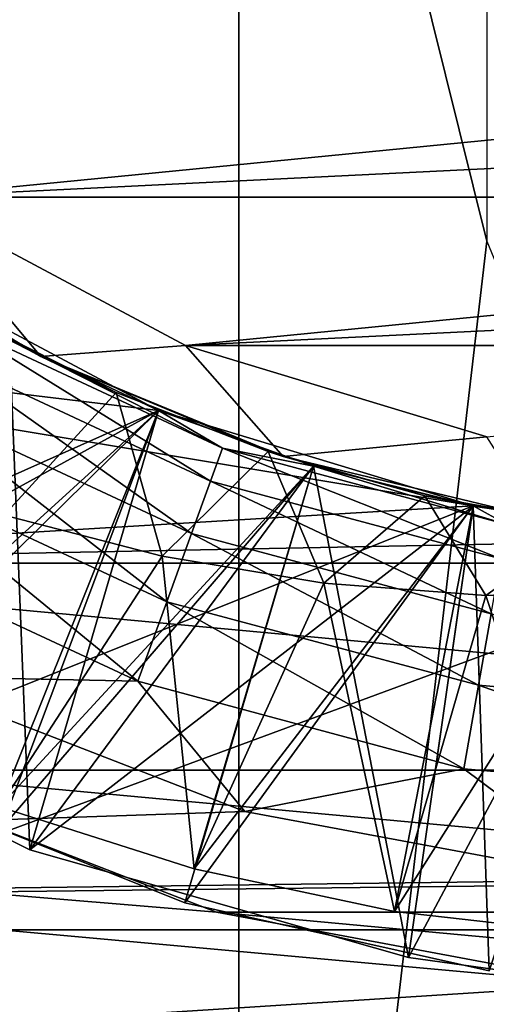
# Model space of a CAD drawing. Header units: inches. Extents: x -9.1 to 9.1, y 0 to 18.8.
# Tile 308 of 565: x -8.6598 to -8.639, y 18.1305 to 18.1744. Entities that reach past the tile are written whole.
import ezdxf

# ---------------------------------------------------------------- set-up
doc = ezdxf.new("R2010")
doc.units = ezdxf.units.IN
doc.header["$LTSCALE"] = 65.185185
doc.header["$MEASUREMENT"] = 0
for name, color, linetype in [('217', 7, 'CONTINUOUS'), ('219', 7, 'CONTINUOUS'), ('507', 7, 'CONTINUOUS'), ('508', 7, 'CONTINUOUS'), ('511', 7, 'CONTINUOUS'), ('514', 7, 'CONTINUOUS'), ('515', 7, 'CONTINUOUS'), ('517', 7, 'CONTINUOUS'), ('518', 7, 'CONTINUOUS'), ('522', 7, 'CONTINUOUS'), ('523', 7, 'CONTINUOUS'), ('526', 7, 'CONTINUOUS'), ('528', 7, 'CONTINUOUS'), ('530', 7, 'CONTINUOUS'), ('531', 7, 'CONTINUOUS'), ('532', 7, 'CONTINUOUS'), ('533', 7, 'CONTINUOUS'), ('535', 7, 'CONTINUOUS'), ('548', 7, 'CONTINUOUS'), ('69', 7, 'CONTINUOUS'), ('781', 7, 'CONTINUOUS'), ('821', 7, 'CONTINUOUS'), ('824', 7, 'CONTINUOUS'), ('908', 7, 'CONTINUOUS'), ('909', 7, 'CONTINUOUS'), ('910', 7, 'CONTINUOUS'), ('911', 7, 'CONTINUOUS'), ('912', 7, 'CONTINUOUS'), ('913', 7, 'CONTINUOUS'), ('914', 7, 'CONTINUOUS'), ('915', 7, 'CONTINUOUS'), ('916', 7, 'CONTINUOUS')]:
    doc.layers.add(name, color=color, linetype=linetype)

msp = doc.modelspace()

# ---------------------------------------------------------------- linework, layer by layer
at = {"layer": '217', "color": 252, "linetype": 'Continuous', "true_color": 0x969696}
for points in [[(-8.850243, 18.117532, 6.407), (-8.863893, 18.152312, 6.407), (-8.633765, 18.131405, 6.407), (-8.850243, 18.117532, 6.407)], [(-8.633765, 18.131405, 6.407), (-8.863893, 18.152312, 6.407), (-8.650998, 18.134627, 6.407), (-8.633765, 18.131405, 6.407)], [(-8.650998, 18.134627, 6.407), (-8.863893, 18.152312, 6.407), (-8.667345, 18.14096, 6.407), (-8.650998, 18.134627, 6.407)], [(-8.399757, 18.117532, 6.407), (-8.850243, 18.117532, 6.407), (-8.633765, 18.131405, 6.407), (-8.399757, 18.117532, 6.407)]]:
    msp.add_3dface(points, dxfattribs=at)
at = {"layer": '219', "color": 252, "linetype": 'Continuous', "true_color": 0x969696}
for points in [[(-8.650998, 18.134627, 6.407), (-8.667345, 18.14096, 6.407), (-8.650998, 18.134627, 6.532), (-8.650998, 18.134627, 6.407)], [(-8.650998, 18.134627, 6.532), (-8.667345, 18.14096, 6.407), (-8.667345, 18.140959, 6.532), (-8.650998, 18.134627, 6.532)], [(-8.633765, 18.131405, 6.407), (-8.650998, 18.134627, 6.407), (-8.633766, 18.131405, 6.532), (-8.633765, 18.131405, 6.407)], [(-8.633766, 18.131405, 6.532), (-8.650998, 18.134627, 6.407), (-8.650998, 18.134627, 6.532), (-8.633766, 18.131405, 6.532)]]:
    msp.add_3dface(points, dxfattribs=at)
at = {"layer": '507', "color": 252, "linetype": 'Continuous', "true_color": 0x969696}
for points in [[(-8.658831, 18.159397, 7.06586), (-8.668809, 18.165492, 7.06586), (-8.661947, 18.161074, 7.062522), (-8.658831, 18.159397, 7.06586)], [(-8.655471, 18.157795, 7.063025), (-8.658831, 18.159397, 7.06586), (-8.661947, 18.161074, 7.062522), (-8.655471, 18.157795, 7.063025)], [(-8.648026, 18.154935, 7.06586), (-8.658831, 18.159397, 7.06586), (-8.648707, 18.155159, 7.063526), (-8.648026, 18.154935, 7.06586)], [(-8.648707, 18.155159, 7.063526), (-8.658831, 18.159397, 7.06586), (-8.655471, 18.157795, 7.063025), (-8.648707, 18.155159, 7.063526)], [(-8.641721, 18.153193, 7.064018), (-8.648026, 18.154935, 7.06586), (-8.648707, 18.155159, 7.063526), (-8.641721, 18.153193, 7.064018)], [(-8.636656, 18.152212, 7.06586), (-8.648026, 18.154935, 7.06586), (-8.641721, 18.153193, 7.064018), (-8.636656, 18.152212, 7.06586)], [(-8.634578, 18.151914, 7.064494), (-8.636656, 18.152212, 7.06586), (-8.641721, 18.153193, 7.064018), (-8.634578, 18.151914, 7.064494)]]:
    msp.add_3dface(points, dxfattribs=at)
at = {"layer": '508', "color": 252, "linetype": 'Continuous', "true_color": 0x969696}
for points in [[(-8.675014, 18.145231, 6.984205), (-8.65932, 18.137416, 6.985165), (-8.675015, 18.145232, 6.98811), (-8.675014, 18.145231, 6.984205)], [(-8.675015, 18.145232, 6.98811), (-8.65932, 18.137416, 6.985165), (-8.659319, 18.137416, 6.989067), (-8.675015, 18.145232, 6.98811)], [(-8.65932, 18.137416, 6.985165), (-8.642455, 18.132617, 6.986096), (-8.659319, 18.137416, 6.989067), (-8.65932, 18.137416, 6.985165)], [(-8.659319, 18.137416, 6.989067), (-8.642455, 18.132617, 6.986096), (-8.642454, 18.132617, 6.990002), (-8.659319, 18.137416, 6.989067)], [(-8.642455, 18.132617, 6.986096), (-8.633761, 18.131405, 6.98654), (-8.642454, 18.132617, 6.990002), (-8.642455, 18.132617, 6.986096)], [(-8.642454, 18.132617, 6.990002), (-8.633761, 18.131405, 6.98654), (-8.633762, 18.131405, 6.990447), (-8.642454, 18.132617, 6.990002)]]:
    msp.add_3dface(points, dxfattribs=at)
at = {"layer": '511', "color": 252, "linetype": 'Continuous', "true_color": 0x969696}
for points in [[(-8.651264, 18.153841, 6.326823), (-8.662615, 18.160848, 6.330597), (-8.663395, 18.159498, 6.326823), (-8.651264, 18.153841, 6.326823)], [(-8.65073, 18.155306, 6.330597), (-8.660215, 18.160118, 6.334625), (-8.662615, 18.160848, 6.330597), (-8.65073, 18.155306, 6.330597)], [(-8.65073, 18.155306, 6.330597), (-8.662615, 18.160848, 6.330597), (-8.651264, 18.153841, 6.326823), (-8.65073, 18.155306, 6.330597)], [(-8.653587, 18.156984, 6.334625), (-8.660215, 18.160118, 6.334625), (-8.65073, 18.155306, 6.330597), (-8.653587, 18.156984, 6.334625)], [(-8.652113, 18.151508, 6.323582), (-8.663395, 18.159498, 6.326823), (-8.664637, 18.157347, 6.323582), (-8.652113, 18.151508, 6.323582)], [(-8.651264, 18.153841, 6.326823), (-8.663395, 18.159498, 6.326823), (-8.652113, 18.151508, 6.323582), (-8.651264, 18.153841, 6.326823)], [(-8.653221, 18.148465, 6.321095), (-8.664637, 18.157347, 6.323582), (-8.666256, 18.154543, 6.321095), (-8.653221, 18.148465, 6.321095)], [(-8.652113, 18.151508, 6.323582), (-8.664637, 18.157347, 6.323582), (-8.653221, 18.148465, 6.321095), (-8.652113, 18.151508, 6.323582)], [(-8.646685, 18.154514, 6.334625), (-8.653587, 18.156984, 6.334625), (-8.65073, 18.155306, 6.330597), (-8.646685, 18.154514, 6.334625)], [(-8.638334, 18.150377, 6.326823), (-8.65073, 18.155306, 6.330597), (-8.651264, 18.153841, 6.326823), (-8.638334, 18.150377, 6.326823)], [(-8.638064, 18.151912, 6.330597), (-8.646685, 18.154514, 6.334625), (-8.65073, 18.155306, 6.330597), (-8.638064, 18.151912, 6.330597)], [(-8.638064, 18.151912, 6.330597), (-8.65073, 18.155306, 6.330597), (-8.638334, 18.150377, 6.326823), (-8.638064, 18.151912, 6.330597)], [(-8.668142, 18.151276, 6.319532), (-8.654511, 18.14492, 6.319532), (-8.666256, 18.154543, 6.321095), (-8.668142, 18.151276, 6.319532)], [(-8.654511, 18.14492, 6.319532), (-8.653221, 18.148465, 6.321095), (-8.666256, 18.154543, 6.321095), (-8.654511, 18.14492, 6.319532)], [(-8.639574, 18.152733, 6.334625), (-8.646685, 18.154514, 6.334625), (-8.638064, 18.151912, 6.330597), (-8.639574, 18.152733, 6.334625)], [(-8.638766, 18.147931, 6.323582), (-8.651264, 18.153841, 6.326823), (-8.652113, 18.151508, 6.323582), (-8.638766, 18.147931, 6.323582)], [(-8.638334, 18.150377, 6.326823), (-8.651264, 18.153841, 6.326823), (-8.638766, 18.147931, 6.323582), (-8.638334, 18.150377, 6.326823)], [(-8.632322, 18.151657, 6.334625), (-8.639574, 18.152733, 6.334625), (-8.638064, 18.151912, 6.330597), (-8.632322, 18.151657, 6.334625)], [(-8.668142, 18.151276, 6.319532), (-8.665286, 18.145154, 6.319), (-8.654511, 18.14492, 6.319532), (-8.668142, 18.151276, 6.319532)], [(-8.639328, 18.144742, 6.321095), (-8.652113, 18.151508, 6.323582), (-8.653221, 18.148465, 6.321095), (-8.639328, 18.144742, 6.321095)], [(-8.638766, 18.147931, 6.323582), (-8.652113, 18.151508, 6.323582), (-8.639328, 18.144742, 6.321095), (-8.638766, 18.147931, 6.323582)], [(-8.654511, 18.14492, 6.319532), (-8.639983, 18.141027, 6.319532), (-8.653221, 18.148465, 6.321095), (-8.654511, 18.14492, 6.319532)], [(-8.639983, 18.141027, 6.319532), (-8.639328, 18.144742, 6.321095), (-8.653221, 18.148465, 6.321095), (-8.639983, 18.141027, 6.319532)], [(-8.625, 18.143489, 6.321095), (-8.638766, 18.147931, 6.323582), (-8.639328, 18.144742, 6.321095), (-8.625, 18.143489, 6.321095)], [(-8.665286, 18.145154, 6.319), (-8.649735, 18.139125, 6.319), (-8.654511, 18.14492, 6.319532), (-8.665286, 18.145154, 6.319)], [(-8.654511, 18.14492, 6.319532), (-8.649735, 18.139125, 6.319), (-8.639983, 18.141027, 6.319532), (-8.654511, 18.14492, 6.319532)], [(-8.639983, 18.141027, 6.319532), (-8.625, 18.139717, 6.319532), (-8.639328, 18.144742, 6.321095), (-8.639983, 18.141027, 6.319532)], [(-8.625, 18.139717, 6.319532), (-8.625, 18.143489, 6.321095), (-8.639328, 18.144742, 6.321095), (-8.625, 18.139717, 6.319532)], [(-8.649735, 18.139125, 6.319), (-8.633339, 18.136058, 6.319), (-8.639983, 18.141027, 6.319532), (-8.649735, 18.139125, 6.319)], [(-8.639983, 18.141027, 6.319532), (-8.633339, 18.136058, 6.319), (-8.625, 18.139717, 6.319532), (-8.639983, 18.141027, 6.319532)]]:
    msp.add_3dface(points, dxfattribs=at)
at = {"layer": '514', "color": 252, "linetype": 'Continuous', "true_color": 0x969696}
for points in [[(-8.675014, 18.145231, 6.921705), (-8.65932, 18.137416, 6.922665), (-8.675015, 18.145232, 6.92561), (-8.675014, 18.145231, 6.921705)], [(-8.675015, 18.145232, 6.92561), (-8.65932, 18.137416, 6.922665), (-8.659319, 18.137416, 6.926567), (-8.675015, 18.145232, 6.92561)], [(-8.65932, 18.137416, 6.922665), (-8.642455, 18.132617, 6.923596), (-8.659319, 18.137416, 6.926567), (-8.65932, 18.137416, 6.922665)], [(-8.659319, 18.137416, 6.926567), (-8.642455, 18.132617, 6.923596), (-8.642454, 18.132617, 6.927502), (-8.659319, 18.137416, 6.926567)], [(-8.642455, 18.132617, 6.923596), (-8.633761, 18.131405, 6.92404), (-8.642454, 18.132617, 6.927502), (-8.642455, 18.132617, 6.923596)], [(-8.642454, 18.132617, 6.927502), (-8.633761, 18.131405, 6.92404), (-8.633762, 18.131405, 6.927947), (-8.642454, 18.132617, 6.927502)]]:
    msp.add_3dface(points, dxfattribs=at)
at = {"layer": '515', "color": 252, "linetype": 'Continuous', "true_color": 0x969696}
for points in [[(-8.668809, 18.165492, 7.06586), (-8.658831, 18.159397, 7.06586), (-8.664759, 18.166498, 7.069), (-8.668809, 18.165492, 7.06586)], [(-8.664759, 18.166498, 7.069), (-8.658831, 18.159397, 7.06586), (-8.652387, 18.159885, 7.069), (-8.664759, 18.166498, 7.069)], [(-8.658831, 18.159397, 7.06586), (-8.648026, 18.154935, 7.06586), (-8.652387, 18.159885, 7.069), (-8.658831, 18.159397, 7.06586)], [(-8.652387, 18.159885, 7.069), (-8.648026, 18.154935, 7.06586), (-8.638961, 18.155813, 7.069), (-8.652387, 18.159885, 7.069)], [(-8.648026, 18.154935, 7.06586), (-8.636656, 18.152212, 7.06586), (-8.638961, 18.155813, 7.069), (-8.648026, 18.154935, 7.06586)]]:
    msp.add_3dface(points, dxfattribs=at)
at = {"layer": '517', "color": 252, "linetype": 'Continuous', "true_color": 0x969696}
for points in [[(-8.653588, 18.156984, 6.819), (-8.668436, 18.142358, 6.832686), (-8.660215, 18.160118, 6.819), (-8.653588, 18.156984, 6.819)], [(-8.660604, 18.138329, 6.83295), (-8.668436, 18.142358, 6.832686), (-8.653588, 18.156984, 6.819), (-8.660604, 18.138329, 6.83295)], [(-8.646685, 18.154514, 6.819), (-8.660604, 18.138329, 6.83295), (-8.653588, 18.156984, 6.819), (-8.646685, 18.154514, 6.819)], [(-8.652417, 18.135042, 6.833212), (-8.660604, 18.138329, 6.83295), (-8.646685, 18.154514, 6.819), (-8.652417, 18.135042, 6.833212)], [(-8.639573, 18.152733, 6.819), (-8.652417, 18.135042, 6.833212), (-8.646685, 18.154514, 6.819), (-8.639573, 18.152733, 6.819)], [(-8.638857, 18.132016, 6.833212), (-8.652417, 18.135042, 6.833212), (-8.639573, 18.152733, 6.819), (-8.638857, 18.132016, 6.833212)], [(-8.632322, 18.151657, 6.819), (-8.638857, 18.132016, 6.833212), (-8.639573, 18.152733, 6.819), (-8.632322, 18.151657, 6.819)]]:
    msp.add_3dface(points, dxfattribs=at)
at = {"layer": '518', "color": 252, "linetype": 'Continuous', "true_color": 0x969696}
for points in [[(-8.675014, 18.145231, 6.859205), (-8.65932, 18.137416, 6.860165), (-8.675015, 18.145232, 6.86311), (-8.675014, 18.145231, 6.859205)], [(-8.675015, 18.145232, 6.86311), (-8.65932, 18.137416, 6.860165), (-8.659319, 18.137416, 6.864067), (-8.675015, 18.145232, 6.86311)], [(-8.65932, 18.137416, 6.860165), (-8.642455, 18.132617, 6.861096), (-8.659319, 18.137416, 6.864067), (-8.65932, 18.137416, 6.860165)], [(-8.659319, 18.137416, 6.864067), (-8.642455, 18.132617, 6.861096), (-8.642454, 18.132617, 6.865002), (-8.659319, 18.137416, 6.864067)], [(-8.642455, 18.132617, 6.861096), (-8.633761, 18.131405, 6.86154), (-8.642454, 18.132617, 6.865002), (-8.642455, 18.132617, 6.861096)], [(-8.642454, 18.132617, 6.865002), (-8.633761, 18.131405, 6.86154), (-8.633762, 18.131405, 6.865447), (-8.642454, 18.132617, 6.865002)]]:
    msp.add_3dface(points, dxfattribs=at)
at = {"layer": '522', "color": 252, "linetype": 'Continuous', "true_color": 0x969696}
for points in [[(-8.675014, 18.145231, 7.015455), (-8.65932, 18.137416, 7.016415), (-8.675015, 18.145232, 7.01936), (-8.675014, 18.145231, 7.015455)], [(-8.675015, 18.145232, 7.01936), (-8.65932, 18.137416, 7.016415), (-8.659319, 18.137416, 7.020317), (-8.675015, 18.145232, 7.01936)], [(-8.65932, 18.137416, 7.016415), (-8.642455, 18.132617, 7.017346), (-8.659319, 18.137416, 7.020317), (-8.65932, 18.137416, 7.016415)], [(-8.659319, 18.137416, 7.020317), (-8.642455, 18.132617, 7.017346), (-8.642454, 18.132617, 7.021252), (-8.659319, 18.137416, 7.020317)], [(-8.642455, 18.132617, 7.017346), (-8.633761, 18.131405, 7.01779), (-8.642454, 18.132617, 7.021252), (-8.642455, 18.132617, 7.017346)], [(-8.642454, 18.132617, 7.021252), (-8.633761, 18.131405, 7.01779), (-8.633762, 18.131405, 7.021697), (-8.642454, 18.132617, 7.021252)]]:
    msp.add_3dface(points, dxfattribs=at)
at = {"layer": '523', "color": 252, "linetype": 'Continuous', "true_color": 0x969696}
msp.add_3dface([(-8.652417, 18.135042, 6.833212), (-8.638857, 18.132016, 6.833212), (-8.638864, 18.132017, 6.833939), (-8.652417, 18.135042, 6.833212)], dxfattribs=at)
at = {"layer": '526', "color": 252, "linetype": 'Continuous', "true_color": 0x969696}
for points in [[(-8.675014, 18.145231, 6.952955), (-8.65932, 18.137416, 6.953915), (-8.675015, 18.145232, 6.95686), (-8.675014, 18.145231, 6.952955)], [(-8.675015, 18.145232, 6.95686), (-8.65932, 18.137416, 6.953915), (-8.659319, 18.137416, 6.957817), (-8.675015, 18.145232, 6.95686)], [(-8.65932, 18.137416, 6.953915), (-8.642455, 18.132617, 6.954846), (-8.659319, 18.137416, 6.957817), (-8.65932, 18.137416, 6.953915)], [(-8.659319, 18.137416, 6.957817), (-8.642455, 18.132617, 6.954846), (-8.642454, 18.132617, 6.958752), (-8.659319, 18.137416, 6.957817)], [(-8.642455, 18.132617, 6.954846), (-8.633761, 18.131405, 6.95529), (-8.642454, 18.132617, 6.958752), (-8.642455, 18.132617, 6.954846)], [(-8.642454, 18.132617, 6.958752), (-8.633761, 18.131405, 6.95529), (-8.633762, 18.131405, 6.959197), (-8.642454, 18.132617, 6.958752)]]:
    msp.add_3dface(points, dxfattribs=at)
at = {"layer": '528', "color": 252, "linetype": 'Continuous', "true_color": 0x969696}
for points in [[(-8.655471, 18.157795, 7.063025), (-8.661947, 18.161074, 7.062522), (-8.660456, 18.152331, 7.058806), (-8.655471, 18.157795, 7.063025)], [(-8.675015, 18.145232, 6.98811), (-8.659319, 18.137416, 6.989067), (-8.660218, 18.16012, 7.000159), (-8.675015, 18.145232, 6.98811)], [(-8.675015, 18.145232, 6.92561), (-8.659319, 18.137416, 6.926567), (-8.660218, 18.16012, 6.937659), (-8.675015, 18.145232, 6.92561)], [(-8.675015, 18.145232, 6.86311), (-8.659319, 18.137416, 6.864067), (-8.660218, 18.16012, 6.875159), (-8.675015, 18.145232, 6.86311)], [(-8.675015, 18.145232, 7.01936), (-8.659319, 18.137416, 7.020317), (-8.660218, 18.16012, 7.031409), (-8.675015, 18.145232, 7.01936)], [(-8.675015, 18.145232, 6.95686), (-8.659319, 18.137416, 6.957817), (-8.660218, 18.16012, 6.968909), (-8.675015, 18.145232, 6.95686)], [(-8.659319, 18.137416, 6.895317), (-8.660218, 18.16012, 6.906409), (-8.675015, 18.145232, 6.89436), (-8.659319, 18.137416, 6.895317)], [(-8.660218, 18.16012, 6.843909), (-8.668436, 18.142358, 6.832686), (-8.65359, 18.156985, 6.844417), (-8.660218, 18.16012, 6.843909)], [(-8.660218, 18.16012, 7.000159), (-8.659319, 18.137416, 6.989067), (-8.65359, 18.156985, 7.000667), (-8.660218, 18.16012, 7.000159)], [(-8.660218, 18.16012, 6.937659), (-8.659319, 18.137416, 6.926567), (-8.65359, 18.156985, 6.938167), (-8.660218, 18.16012, 6.937659)], [(-8.660218, 18.16012, 6.875159), (-8.659319, 18.137416, 6.864067), (-8.65359, 18.156985, 6.875667), (-8.660218, 18.16012, 6.875159)], [(-8.660218, 18.16012, 7.031409), (-8.659319, 18.137416, 7.020317), (-8.65359, 18.156985, 7.031917), (-8.660218, 18.16012, 7.031409)], [(-8.660218, 18.16012, 6.968909), (-8.659319, 18.137416, 6.957817), (-8.65359, 18.156985, 6.969417), (-8.660218, 18.16012, 6.968909)], [(-8.65359, 18.156985, 6.906917), (-8.660218, 18.16012, 6.906409), (-8.659319, 18.137416, 6.895317), (-8.65359, 18.156985, 6.906917)], [(-8.65342, 18.150496, 7.059887), (-8.655471, 18.157795, 7.063025), (-8.660456, 18.152331, 7.058806), (-8.65342, 18.150496, 7.059887)], [(-8.648707, 18.155159, 7.063526), (-8.655471, 18.157795, 7.063025), (-8.65342, 18.150496, 7.059887), (-8.648707, 18.155159, 7.063526)], [(-8.668436, 18.142358, 6.832686), (-8.660604, 18.138329, 6.83295), (-8.65359, 18.156985, 6.844417), (-8.668436, 18.142358, 6.832686)], [(-8.65359, 18.156985, 6.844417), (-8.660604, 18.138329, 6.83295), (-8.646686, 18.154514, 6.844921), (-8.65359, 18.156985, 6.844417)], [(-8.65359, 18.156985, 7.000667), (-8.659319, 18.137416, 6.989067), (-8.646686, 18.154514, 7.001171), (-8.65359, 18.156985, 7.000667)], [(-8.65359, 18.156985, 6.938167), (-8.659319, 18.137416, 6.926567), (-8.646686, 18.154514, 6.938671), (-8.65359, 18.156985, 6.938167)], [(-8.65359, 18.156985, 6.875667), (-8.659319, 18.137416, 6.864067), (-8.646686, 18.154514, 6.876171), (-8.65359, 18.156985, 6.875667)], [(-8.65359, 18.156985, 7.031917), (-8.659319, 18.137416, 7.020317), (-8.646686, 18.154514, 7.032421), (-8.65359, 18.156985, 7.031917)], [(-8.65359, 18.156985, 6.969417), (-8.659319, 18.137416, 6.957817), (-8.646686, 18.154514, 6.969921), (-8.65359, 18.156985, 6.969417)], [(-8.646686, 18.154514, 6.907421), (-8.65359, 18.156985, 6.906917), (-8.659319, 18.137416, 6.895317), (-8.646686, 18.154514, 6.907421)], [(-8.646227, 18.149297, 7.060976), (-8.648707, 18.155159, 7.063526), (-8.65342, 18.150496, 7.059887), (-8.646227, 18.149297, 7.060976)], [(-8.641721, 18.153193, 7.064018), (-8.648707, 18.155159, 7.063526), (-8.646227, 18.149297, 7.060976), (-8.641721, 18.153193, 7.064018)], [(-8.660604, 18.138329, 6.83295), (-8.652417, 18.135042, 6.833212), (-8.646686, 18.154514, 6.844921), (-8.660604, 18.138329, 6.83295)], [(-8.659319, 18.137416, 6.989067), (-8.642454, 18.132617, 6.990002), (-8.646686, 18.154514, 7.001171), (-8.659319, 18.137416, 6.989067)], [(-8.659319, 18.137416, 6.926567), (-8.642454, 18.132617, 6.927502), (-8.646686, 18.154514, 6.938671), (-8.659319, 18.137416, 6.926567)], [(-8.659319, 18.137416, 6.864067), (-8.642454, 18.132617, 6.865002), (-8.646686, 18.154514, 6.876171), (-8.659319, 18.137416, 6.864067)], [(-8.659319, 18.137416, 7.020317), (-8.642454, 18.132617, 7.021252), (-8.646686, 18.154514, 7.032421), (-8.659319, 18.137416, 7.020317)], [(-8.659319, 18.137416, 6.957817), (-8.642454, 18.132617, 6.958752), (-8.646686, 18.154514, 6.969921), (-8.659319, 18.137416, 6.957817)], [(-8.642454, 18.132617, 6.896252), (-8.646686, 18.154514, 6.907421), (-8.659319, 18.137416, 6.895317), (-8.642454, 18.132617, 6.896252)], [(-8.646686, 18.154514, 6.844921), (-8.652417, 18.135042, 6.833212), (-8.639573, 18.152733, 6.845414), (-8.646686, 18.154514, 6.844921)], [(-8.646686, 18.154514, 7.001171), (-8.642454, 18.132617, 6.990002), (-8.639573, 18.152733, 7.001664), (-8.646686, 18.154514, 7.001171)], [(-8.646686, 18.154514, 6.938671), (-8.642454, 18.132617, 6.927502), (-8.639573, 18.152733, 6.939164), (-8.646686, 18.154514, 6.938671)], [(-8.646686, 18.154514, 6.876171), (-8.642454, 18.132617, 6.865002), (-8.639573, 18.152733, 6.876664), (-8.646686, 18.154514, 6.876171)], [(-8.646686, 18.154514, 7.032421), (-8.642454, 18.132617, 7.021252), (-8.639573, 18.152733, 7.032914), (-8.646686, 18.154514, 7.032421)], [(-8.646686, 18.154514, 6.969921), (-8.642454, 18.132617, 6.958752), (-8.639573, 18.152733, 6.970414), (-8.646686, 18.154514, 6.969921)], [(-8.639573, 18.152733, 6.907914), (-8.646686, 18.154514, 6.907421), (-8.642454, 18.132617, 6.896252), (-8.639573, 18.152733, 6.907914)], [(-8.63901, 18.148742, 7.062045), (-8.641721, 18.153193, 7.064018), (-8.646227, 18.149297, 7.060976), (-8.63901, 18.148742, 7.062045)], [(-8.634578, 18.151914, 7.064494), (-8.641721, 18.153193, 7.064018), (-8.63901, 18.148742, 7.062045), (-8.634578, 18.151914, 7.064494)], [(-8.652417, 18.135042, 6.833212), (-8.638864, 18.132017, 6.833939), (-8.639573, 18.152733, 6.845414), (-8.652417, 18.135042, 6.833212)], [(-8.639573, 18.152733, 7.001664), (-8.642454, 18.132617, 6.990002), (-8.632318, 18.151657, 7.002138), (-8.639573, 18.152733, 7.001664)], [(-8.639573, 18.152733, 6.939164), (-8.642454, 18.132617, 6.927502), (-8.632318, 18.151657, 6.939638), (-8.639573, 18.152733, 6.939164)], [(-8.639573, 18.152733, 6.876664), (-8.642454, 18.132617, 6.865002), (-8.632318, 18.151657, 6.877138), (-8.639573, 18.152733, 6.876664)], [(-8.639573, 18.152733, 7.032914), (-8.642454, 18.132617, 7.021252), (-8.632318, 18.151657, 7.033388), (-8.639573, 18.152733, 7.032914)], [(-8.639573, 18.152733, 6.970414), (-8.642454, 18.132617, 6.958752), (-8.632318, 18.151657, 6.970888), (-8.639573, 18.152733, 6.970414)], [(-8.632318, 18.151657, 6.908388), (-8.639573, 18.152733, 6.907914), (-8.642454, 18.132617, 6.896252), (-8.632318, 18.151657, 6.908388)], [(-8.639573, 18.152733, 6.845414), (-8.638864, 18.132017, 6.833939), (-8.632318, 18.151657, 6.845888), (-8.639573, 18.152733, 6.845414)], [(-8.631889, 18.148816, 7.063071), (-8.634578, 18.151914, 7.064494), (-8.63901, 18.148742, 7.062045), (-8.631889, 18.148816, 7.063071)], [(-8.642454, 18.132617, 6.990002), (-8.633762, 18.131405, 6.990447), (-8.632318, 18.151657, 7.002138), (-8.642454, 18.132617, 6.990002)], [(-8.642454, 18.132617, 6.927502), (-8.633762, 18.131405, 6.927947), (-8.632318, 18.151657, 6.939638), (-8.642454, 18.132617, 6.927502)], [(-8.642454, 18.132617, 6.865002), (-8.633762, 18.131405, 6.865447), (-8.632318, 18.151657, 6.877138), (-8.642454, 18.132617, 6.865002)], [(-8.642454, 18.132617, 7.021252), (-8.633762, 18.131405, 7.021697), (-8.632318, 18.151657, 7.033388), (-8.642454, 18.132617, 7.021252)], [(-8.642454, 18.132617, 6.958752), (-8.633762, 18.131405, 6.959197), (-8.632318, 18.151657, 6.970888), (-8.642454, 18.132617, 6.958752)], [(-8.633762, 18.131405, 6.896697), (-8.632318, 18.151657, 6.908388), (-8.642454, 18.132617, 6.896252), (-8.633762, 18.131405, 6.896697)]]:
    msp.add_3dface(points, dxfattribs=at)
at = {"layer": '530', "color": 252, "linetype": 'Continuous', "true_color": 0x969696}
for points in [[(-8.653587, 18.156984, 6.973327), (-8.675014, 18.145231, 6.984205), (-8.660215, 18.160119, 6.972816), (-8.653587, 18.156984, 6.973327)], [(-8.653587, 18.156984, 6.910827), (-8.675014, 18.145231, 6.921705), (-8.660215, 18.160119, 6.910316), (-8.653587, 18.156984, 6.910827)], [(-8.653587, 18.156984, 6.848327), (-8.675014, 18.145231, 6.859205), (-8.660215, 18.160119, 6.847816), (-8.653587, 18.156984, 6.848327)], [(-8.653587, 18.156984, 7.004577), (-8.675014, 18.145231, 7.015455), (-8.660215, 18.160119, 7.004066), (-8.653587, 18.156984, 7.004577)], [(-8.653587, 18.156984, 6.942077), (-8.675014, 18.145231, 6.952955), (-8.660215, 18.160119, 6.941566), (-8.653587, 18.156984, 6.942077)], [(-8.653587, 18.156984, 6.879577), (-8.675014, 18.145231, 6.890455), (-8.660215, 18.160119, 6.879066), (-8.653587, 18.156984, 6.879577)], [(-8.653587, 18.156984, 7.035827), (-8.669071, 18.142908, 7.046507), (-8.660215, 18.160119, 7.035316), (-8.653587, 18.156984, 7.035827)], [(-8.65932, 18.137416, 6.985165), (-8.675014, 18.145231, 6.984205), (-8.653587, 18.156984, 6.973327), (-8.65932, 18.137416, 6.985165)], [(-8.65932, 18.137416, 6.922665), (-8.675014, 18.145231, 6.921705), (-8.653587, 18.156984, 6.910827), (-8.65932, 18.137416, 6.922665)], [(-8.65932, 18.137416, 6.860165), (-8.675014, 18.145231, 6.859205), (-8.653587, 18.156984, 6.848327), (-8.65932, 18.137416, 6.860165)], [(-8.65932, 18.137416, 7.016415), (-8.675014, 18.145231, 7.015455), (-8.653587, 18.156984, 7.004577), (-8.65932, 18.137416, 7.016415)], [(-8.65932, 18.137416, 6.953915), (-8.675014, 18.145231, 6.952955), (-8.653587, 18.156984, 6.942077), (-8.65932, 18.137416, 6.953915)], [(-8.65932, 18.137416, 6.891415), (-8.675014, 18.145231, 6.890455), (-8.653587, 18.156984, 6.879577), (-8.65932, 18.137416, 6.891415)], [(-8.660688, 18.139324, 7.046827), (-8.669071, 18.142908, 7.046507), (-8.653587, 18.156984, 7.035827), (-8.660688, 18.139324, 7.046827)], [(-8.646684, 18.154514, 7.036329), (-8.660688, 18.139324, 7.046827), (-8.653587, 18.156984, 7.035827), (-8.646684, 18.154514, 7.036329)], [(-8.646684, 18.154514, 6.973829), (-8.65932, 18.137416, 6.985165), (-8.653587, 18.156984, 6.973327), (-8.646684, 18.154514, 6.973829)], [(-8.646684, 18.154514, 6.911329), (-8.65932, 18.137416, 6.922665), (-8.653587, 18.156984, 6.910827), (-8.646684, 18.154514, 6.911329)], [(-8.646684, 18.154514, 6.848829), (-8.65932, 18.137416, 6.860165), (-8.653587, 18.156984, 6.848327), (-8.646684, 18.154514, 6.848829)], [(-8.646684, 18.154514, 7.005079), (-8.65932, 18.137416, 7.016415), (-8.653587, 18.156984, 7.004577), (-8.646684, 18.154514, 7.005079)], [(-8.646684, 18.154514, 6.942579), (-8.65932, 18.137416, 6.953915), (-8.653587, 18.156984, 6.942077), (-8.646684, 18.154514, 6.942579)], [(-8.646684, 18.154514, 6.880079), (-8.65932, 18.137416, 6.891415), (-8.653587, 18.156984, 6.879577), (-8.646684, 18.154514, 6.880079)], [(-8.651991, 18.136564, 7.047143), (-8.660688, 18.139324, 7.046827), (-8.646684, 18.154514, 7.036329), (-8.651991, 18.136564, 7.047143)], [(-8.639571, 18.152732, 6.974321), (-8.65932, 18.137416, 6.985165), (-8.646684, 18.154514, 6.973829), (-8.639571, 18.152732, 6.974321)], [(-8.639571, 18.152732, 6.911821), (-8.65932, 18.137416, 6.922665), (-8.646684, 18.154514, 6.911329), (-8.639571, 18.152732, 6.911821)], [(-8.639571, 18.152732, 6.849321), (-8.65932, 18.137416, 6.860165), (-8.646684, 18.154514, 6.848829), (-8.639571, 18.152732, 6.849321)], [(-8.639571, 18.152732, 7.005571), (-8.65932, 18.137416, 7.016415), (-8.646684, 18.154514, 7.005079), (-8.639571, 18.152732, 7.005571)], [(-8.639571, 18.152732, 6.943071), (-8.65932, 18.137416, 6.953915), (-8.646684, 18.154514, 6.942579), (-8.639571, 18.152732, 6.943071)], [(-8.639571, 18.152732, 6.880571), (-8.65932, 18.137416, 6.891415), (-8.646684, 18.154514, 6.880079), (-8.639571, 18.152732, 6.880571)], [(-8.639571, 18.152732, 7.036821), (-8.651991, 18.136564, 7.047143), (-8.646684, 18.154514, 7.036329), (-8.639571, 18.152732, 7.036821)], [(-8.642455, 18.132617, 6.986096), (-8.65932, 18.137416, 6.985165), (-8.639571, 18.152732, 6.974321), (-8.642455, 18.132617, 6.986096)], [(-8.642455, 18.132617, 6.923596), (-8.65932, 18.137416, 6.922665), (-8.639571, 18.152732, 6.911821), (-8.642455, 18.132617, 6.923596)], [(-8.642455, 18.132617, 6.861096), (-8.65932, 18.137416, 6.860165), (-8.639571, 18.152732, 6.849321), (-8.642455, 18.132617, 6.861096)], [(-8.642455, 18.132617, 7.017346), (-8.65932, 18.137416, 7.016415), (-8.639571, 18.152732, 7.005571), (-8.642455, 18.132617, 7.017346)], [(-8.642455, 18.132617, 6.954846), (-8.65932, 18.137416, 6.953915), (-8.639571, 18.152732, 6.943071), (-8.642455, 18.132617, 6.954846)], [(-8.642455, 18.132617, 6.892346), (-8.65932, 18.137416, 6.891415), (-8.639571, 18.152732, 6.880571), (-8.642455, 18.132617, 6.892346)], [(-8.643074, 18.134661, 7.047453), (-8.651991, 18.136564, 7.047143), (-8.639571, 18.152732, 7.036821), (-8.643074, 18.134661, 7.047453)], [(-8.632318, 18.151657, 7.037294), (-8.643074, 18.134661, 7.047453), (-8.639571, 18.152732, 7.036821), (-8.632318, 18.151657, 7.037294)], [(-8.632318, 18.151657, 6.974794), (-8.642455, 18.132617, 6.986096), (-8.639571, 18.152732, 6.974321), (-8.632318, 18.151657, 6.974794)], [(-8.632318, 18.151657, 6.912294), (-8.642455, 18.132617, 6.923596), (-8.639571, 18.152732, 6.911821), (-8.632318, 18.151657, 6.912294)], [(-8.632318, 18.151657, 6.849794), (-8.642455, 18.132617, 6.861096), (-8.639571, 18.152732, 6.849321), (-8.632318, 18.151657, 6.849794)], [(-8.632318, 18.151657, 7.006044), (-8.642455, 18.132617, 7.017346), (-8.639571, 18.152732, 7.005571), (-8.632318, 18.151657, 7.006044)], [(-8.632318, 18.151657, 6.943544), (-8.642455, 18.132617, 6.954846), (-8.639571, 18.152732, 6.943071), (-8.632318, 18.151657, 6.943544)], [(-8.632318, 18.151657, 6.881044), (-8.642455, 18.132617, 6.892346), (-8.639571, 18.152732, 6.880571), (-8.632318, 18.151657, 6.881044)], [(-8.634039, 18.13363, 7.047752), (-8.643074, 18.134661, 7.047453), (-8.632318, 18.151657, 7.037294), (-8.634039, 18.13363, 7.047752)], [(-8.633761, 18.131405, 6.98654), (-8.642455, 18.132617, 6.986096), (-8.632318, 18.151657, 6.974794), (-8.633761, 18.131405, 6.98654)], [(-8.633761, 18.131405, 6.92404), (-8.642455, 18.132617, 6.923596), (-8.632318, 18.151657, 6.912294), (-8.633761, 18.131405, 6.92404)], [(-8.633761, 18.131405, 6.86154), (-8.642455, 18.132617, 6.861096), (-8.632318, 18.151657, 6.849794), (-8.633761, 18.131405, 6.86154)], [(-8.633761, 18.131405, 7.01779), (-8.642455, 18.132617, 7.017346), (-8.632318, 18.151657, 7.006044), (-8.633761, 18.131405, 7.01779)], [(-8.633761, 18.131405, 6.95529), (-8.642455, 18.132617, 6.954846), (-8.632318, 18.151657, 6.943544), (-8.633761, 18.131405, 6.95529)], [(-8.633761, 18.131405, 6.89279), (-8.642455, 18.132617, 6.892346), (-8.632318, 18.151657, 6.881044), (-8.633761, 18.131405, 6.89279)]]:
    msp.add_3dface(points, dxfattribs=at)
at = {"layer": '531', "color": 252, "linetype": 'Continuous', "true_color": 0x969696}
for points in [[(-8.659319, 18.137416, 6.895317), (-8.675015, 18.145232, 6.89436), (-8.65932, 18.137416, 6.891415), (-8.659319, 18.137416, 6.895317)], [(-8.675015, 18.145232, 6.89436), (-8.675014, 18.145231, 6.890455), (-8.65932, 18.137416, 6.891415), (-8.675015, 18.145232, 6.89436)], [(-8.659319, 18.137416, 6.895317), (-8.65932, 18.137416, 6.891415), (-8.642455, 18.132617, 6.892346), (-8.659319, 18.137416, 6.895317)], [(-8.642454, 18.132617, 6.896252), (-8.659319, 18.137416, 6.895317), (-8.642455, 18.132617, 6.892346), (-8.642454, 18.132617, 6.896252)], [(-8.642454, 18.132617, 6.896252), (-8.642455, 18.132617, 6.892346), (-8.633761, 18.131405, 6.89279), (-8.642454, 18.132617, 6.896252)], [(-8.633762, 18.131405, 6.896697), (-8.642454, 18.132617, 6.896252), (-8.633761, 18.131405, 6.89279), (-8.633762, 18.131405, 6.896697)]]:
    msp.add_3dface(points, dxfattribs=at)
at = {"layer": '532', "color": 252, "linetype": 'Continuous', "true_color": 0x969696}
for points in [[(-8.675603, 18.175398, 7.069), (-8.664759, 18.166498, 7.069), (-8.574398, 18.175398, 7.069), (-8.675603, 18.175398, 7.069)], [(-8.664759, 18.166498, 7.069), (-8.579602, 18.170681, 7.069), (-8.574398, 18.175398, 7.069), (-8.664759, 18.166498, 7.069)], [(-8.664759, 18.166498, 7.069), (-8.585242, 18.166498, 7.069), (-8.579602, 18.170681, 7.069), (-8.664759, 18.166498, 7.069)], [(-8.664759, 18.166498, 7.069), (-8.652387, 18.159885, 7.069), (-8.585242, 18.166498, 7.069), (-8.664759, 18.166498, 7.069)], [(-8.652387, 18.159885, 7.069), (-8.591265, 18.162888, 7.069), (-8.585242, 18.166498, 7.069), (-8.652387, 18.159885, 7.069)], [(-8.652387, 18.159885, 7.069), (-8.597614, 18.159885, 7.069), (-8.591265, 18.162888, 7.069), (-8.652387, 18.159885, 7.069)], [(-8.652387, 18.159885, 7.069), (-8.638961, 18.155813, 7.069), (-8.597614, 18.159885, 7.069), (-8.652387, 18.159885, 7.069)]]:
    msp.add_3dface(points, dxfattribs=at)
at = {"layer": '533', "color": 252, "linetype": 'Continuous', "true_color": 0x969696}
for points in [[(-8.65342, 18.150496, 7.059887), (-8.660456, 18.152331, 7.058806), (-8.660688, 18.139324, 7.046827), (-8.65342, 18.150496, 7.059887)], [(-8.65342, 18.150496, 7.059887), (-8.660688, 18.139324, 7.046827), (-8.651991, 18.136564, 7.047143), (-8.65342, 18.150496, 7.059887)], [(-8.646227, 18.149297, 7.060976), (-8.65342, 18.150496, 7.059887), (-8.651991, 18.136564, 7.047143), (-8.646227, 18.149297, 7.060976)], [(-8.646227, 18.149297, 7.060976), (-8.651991, 18.136564, 7.047143), (-8.643074, 18.134661, 7.047453), (-8.646227, 18.149297, 7.060976)], [(-8.63901, 18.148742, 7.062045), (-8.646227, 18.149297, 7.060976), (-8.643074, 18.134661, 7.047453), (-8.63901, 18.148742, 7.062045)], [(-8.63901, 18.148742, 7.062045), (-8.643074, 18.134661, 7.047453), (-8.634039, 18.13363, 7.047752), (-8.63901, 18.148742, 7.062045)], [(-8.631889, 18.148816, 7.063071), (-8.63901, 18.148742, 7.062045), (-8.634039, 18.13363, 7.047752), (-8.631889, 18.148816, 7.063071)]]:
    msp.add_3dface(points, dxfattribs=at)
at = {"layer": '535', "color": 252, "linetype": 'Continuous', "true_color": 0x969696}
for points in [[(-8.649735, 18.139125, 6.319), (-8.665286, 18.145154, 6.319), (-8.805874, 18.13384, 6.319), (-8.649735, 18.139125, 6.319)], [(-8.633339, 18.136058, 6.319), (-8.649735, 18.139125, 6.319), (-8.805874, 18.13384, 6.319), (-8.633339, 18.136058, 6.319)], [(-8.616661, 18.136058, 6.319), (-8.633339, 18.136058, 6.319), (-8.805874, 18.13384, 6.319), (-8.616661, 18.136058, 6.319)], [(-8.444126, 18.13384, 6.319), (-8.616661, 18.136058, 6.319), (-8.805874, 18.13384, 6.319), (-8.444126, 18.13384, 6.319)], [(-8.789231, 18.10668, 6.319), (-8.444126, 18.13384, 6.319), (-8.805874, 18.13384, 6.319), (-8.789231, 18.10668, 6.319)], [(-8.460769, 18.10668, 6.319), (-8.444126, 18.13384, 6.319), (-8.789231, 18.10668, 6.319), (-8.460769, 18.10668, 6.319)]]:
    msp.add_3dface(points, dxfattribs=at)
at = {"layer": '548', "color": 252, "linetype": 'Continuous', "true_color": 0x969696}
for points in [[(-8.65, 18.209023, 6.254), (-8.65, 18.06975, 6.254), (-8.65, 18.201389, 6.214), (-8.65, 18.209023, 6.254)], [(-8.65, 18.201389, 6.214), (-8.65, 18.06975, 6.254), (-8.65, 18.108633, 6.214), (-8.65, 18.201389, 6.214)]]:
    msp.add_3dface(points, dxfattribs=at)
at = {"layer": '69', "color": 253, "linetype": 'Continuous', "true_color": 0xaab4c3}
for points in [[(-8.666503, 18.163887, 6.625), (-8.864601, 18.062752, 6.625), (-8.653587, 18.156984, 6.625), (-8.666503, 18.163887, 6.625)], [(-8.653587, 18.156984, 6.625), (-8.864601, 18.062752, 6.625), (-8.639574, 18.152733, 6.625), (-8.653587, 18.156984, 6.625)], [(-8.864601, 18.062752, 6.625), (-8.625, 18.151297, 6.625), (-8.639574, 18.152733, 6.625), (-8.864601, 18.062752, 6.625)], [(-8.864601, 18.062752, 6.625), (-8.376501, 18.126982, 6.625), (-8.625, 18.151297, 6.625), (-8.864601, 18.062752, 6.625)]]:
    msp.add_3dface(points, dxfattribs=at)
at = {"layer": '781', "color": 253, "linetype": 'Continuous', "true_color": 0xaab4c3}
for points in [[(-8.653587, 18.156984, 6.532), (-8.695206, 18.161999, 6.532), (-8.666503, 18.163887, 6.532), (-8.653587, 18.156984, 6.532)], [(-8.682251, 18.150189, 6.532), (-8.695206, 18.161999, 6.532), (-8.639574, 18.152733, 6.532), (-8.682251, 18.150189, 6.532)], [(-8.639574, 18.152733, 6.532), (-8.695206, 18.161999, 6.532), (-8.653587, 18.156984, 6.532), (-8.639574, 18.152733, 6.532)], [(-8.625, 18.151297, 6.532), (-8.682251, 18.150189, 6.532), (-8.639574, 18.152733, 6.532), (-8.625, 18.151297, 6.532)], [(-8.567749, 18.150189, 6.532), (-8.682251, 18.150189, 6.532), (-8.625, 18.151297, 6.532), (-8.567749, 18.150189, 6.532)], [(-8.567749, 18.150189, 6.532), (-8.582655, 18.140959, 6.532), (-8.682251, 18.150189, 6.532), (-8.567749, 18.150189, 6.532)], [(-8.582655, 18.140959, 6.532), (-8.667345, 18.140959, 6.532), (-8.682251, 18.150189, 6.532), (-8.582655, 18.140959, 6.532)], [(-8.582655, 18.140959, 6.532), (-8.599002, 18.134627, 6.532), (-8.667345, 18.140959, 6.532), (-8.582655, 18.140959, 6.532)], [(-8.599002, 18.134627, 6.532), (-8.650998, 18.134627, 6.532), (-8.667345, 18.140959, 6.532), (-8.599002, 18.134627, 6.532)], [(-8.599002, 18.134627, 6.532), (-8.616234, 18.131405, 6.532), (-8.650998, 18.134627, 6.532), (-8.599002, 18.134627, 6.532)], [(-8.616234, 18.131405, 6.532), (-8.633766, 18.131405, 6.532), (-8.650998, 18.134627, 6.532), (-8.616234, 18.131405, 6.532)]]:
    msp.add_3dface(points, dxfattribs=at)
at = {"layer": '821', "color": 252, "linetype": 'Continuous', "true_color": 0x969696}
for points in [[(-8.65, 18.06975, 6.254), (-8.65, 18.209023, 6.254), (-8.638961, 18.164539, 6.254), (-8.65, 18.06975, 6.254)], [(-8.638961, 18.164539, 6.254), (-8.65, 18.209023, 6.254), (-8.638961, 18.19372, 6.254), (-8.638961, 18.164539, 6.254)], [(-8.6, 18.06975, 6.254), (-8.65, 18.06975, 6.254), (-8.638961, 18.164539, 6.254), (-8.6, 18.06975, 6.254)]]:
    msp.add_3dface(points, dxfattribs=at)
at = {"layer": '824', "color": 252, "linetype": 'Continuous', "true_color": 0x969696}
for points in [[(-8.65, 18.201389, 6.214), (-8.65, 18.108633, 6.214), (-8.740582, 18.19374, 6.214), (-8.65, 18.201389, 6.214)], [(-8.65, 18.108633, 6.214), (-8.737184, 18.1834, 6.214), (-8.740582, 18.19374, 6.214), (-8.65, 18.108633, 6.214)], [(-8.65, 18.108633, 6.214), (-8.732863, 18.173411, 6.214), (-8.737184, 18.1834, 6.214), (-8.65, 18.108633, 6.214)], [(-8.65, 18.108633, 6.214), (-8.727654, 18.163854, 6.214), (-8.732863, 18.173411, 6.214), (-8.65, 18.108633, 6.214)], [(-8.65, 18.108633, 6.214), (-8.721601, 18.154809, 6.214), (-8.727654, 18.163854, 6.214), (-8.65, 18.108633, 6.214)], [(-8.65, 18.108633, 6.214), (-8.714754, 18.14635, 6.214), (-8.721601, 18.154809, 6.214), (-8.65, 18.108633, 6.214)], [(-8.65, 18.108633, 6.214), (-8.707169, 18.138545, 6.214), (-8.714754, 18.14635, 6.214), (-8.65, 18.108633, 6.214)], [(-8.65, 18.108633, 6.214), (-8.698907, 18.131461, 6.214), (-8.707169, 18.138545, 6.214), (-8.65, 18.108633, 6.214)], [(-8.65, 18.108633, 6.214), (-8.690037, 18.125153, 6.214), (-8.698907, 18.131461, 6.214), (-8.65, 18.108633, 6.214)]]:
    msp.add_3dface(points, dxfattribs=at)
at = {"layer": '908', "color": 252, "linetype": 'Continuous', "true_color": 0x969696}
for points in [[(-8.660218, 18.16012, 7.031409), (-8.65359, 18.156985, 7.031917), (-8.660215, 18.160119, 7.035316), (-8.660218, 18.16012, 7.031409)], [(-8.65359, 18.156985, 7.031917), (-8.653587, 18.156984, 7.035827), (-8.660215, 18.160119, 7.035316), (-8.65359, 18.156985, 7.031917)], [(-8.65359, 18.156985, 7.031917), (-8.646686, 18.154514, 7.032421), (-8.653587, 18.156984, 7.035827), (-8.65359, 18.156985, 7.031917)], [(-8.646686, 18.154514, 7.032421), (-8.646684, 18.154514, 7.036329), (-8.653587, 18.156984, 7.035827), (-8.646686, 18.154514, 7.032421)], [(-8.646686, 18.154514, 7.032421), (-8.639573, 18.152733, 7.032914), (-8.646684, 18.154514, 7.036329), (-8.646686, 18.154514, 7.032421)], [(-8.639573, 18.152733, 7.032914), (-8.639571, 18.152732, 7.036821), (-8.646684, 18.154514, 7.036329), (-8.639573, 18.152733, 7.032914)], [(-8.639573, 18.152733, 7.032914), (-8.632318, 18.151657, 7.033388), (-8.639571, 18.152732, 7.036821), (-8.639573, 18.152733, 7.032914)], [(-8.632318, 18.151657, 7.033388), (-8.632318, 18.151657, 7.037294), (-8.639571, 18.152732, 7.036821), (-8.632318, 18.151657, 7.033388)]]:
    msp.add_3dface(points, dxfattribs=at)
at = {"layer": '909', "color": 252, "linetype": 'Continuous', "true_color": 0x969696}
for points in [[(-8.660218, 18.16012, 7.000159), (-8.65359, 18.156985, 7.000667), (-8.660215, 18.160119, 7.004066), (-8.660218, 18.16012, 7.000159)], [(-8.65359, 18.156985, 7.000667), (-8.653587, 18.156984, 7.004577), (-8.660215, 18.160119, 7.004066), (-8.65359, 18.156985, 7.000667)], [(-8.65359, 18.156985, 7.000667), (-8.646686, 18.154514, 7.001171), (-8.653587, 18.156984, 7.004577), (-8.65359, 18.156985, 7.000667)], [(-8.646686, 18.154514, 7.001171), (-8.646684, 18.154514, 7.005079), (-8.653587, 18.156984, 7.004577), (-8.646686, 18.154514, 7.001171)], [(-8.646686, 18.154514, 7.001171), (-8.639573, 18.152733, 7.001664), (-8.646684, 18.154514, 7.005079), (-8.646686, 18.154514, 7.001171)], [(-8.639573, 18.152733, 7.001664), (-8.639571, 18.152732, 7.005571), (-8.646684, 18.154514, 7.005079), (-8.639573, 18.152733, 7.001664)], [(-8.639573, 18.152733, 7.001664), (-8.632318, 18.151657, 7.002138), (-8.639571, 18.152732, 7.005571), (-8.639573, 18.152733, 7.001664)], [(-8.632318, 18.151657, 7.002138), (-8.632318, 18.151657, 7.006044), (-8.639571, 18.152732, 7.005571), (-8.632318, 18.151657, 7.002138)]]:
    msp.add_3dface(points, dxfattribs=at)
at = {"layer": '910', "color": 252, "linetype": 'Continuous', "true_color": 0x969696}
for points in [[(-8.660218, 18.16012, 6.968909), (-8.65359, 18.156985, 6.969417), (-8.660215, 18.160119, 6.972816), (-8.660218, 18.16012, 6.968909)], [(-8.65359, 18.156985, 6.969417), (-8.653587, 18.156984, 6.973327), (-8.660215, 18.160119, 6.972816), (-8.65359, 18.156985, 6.969417)], [(-8.65359, 18.156985, 6.969417), (-8.646686, 18.154514, 6.969921), (-8.653587, 18.156984, 6.973327), (-8.65359, 18.156985, 6.969417)], [(-8.646686, 18.154514, 6.969921), (-8.646684, 18.154514, 6.973829), (-8.653587, 18.156984, 6.973327), (-8.646686, 18.154514, 6.969921)], [(-8.646686, 18.154514, 6.969921), (-8.639573, 18.152733, 6.970414), (-8.646684, 18.154514, 6.973829), (-8.646686, 18.154514, 6.969921)], [(-8.639573, 18.152733, 6.970414), (-8.639571, 18.152732, 6.974321), (-8.646684, 18.154514, 6.973829), (-8.639573, 18.152733, 6.970414)], [(-8.639573, 18.152733, 6.970414), (-8.632318, 18.151657, 6.970888), (-8.639571, 18.152732, 6.974321), (-8.639573, 18.152733, 6.970414)], [(-8.632318, 18.151657, 6.970888), (-8.632318, 18.151657, 6.974794), (-8.639571, 18.152732, 6.974321), (-8.632318, 18.151657, 6.970888)]]:
    msp.add_3dface(points, dxfattribs=at)
at = {"layer": '911', "color": 252, "linetype": 'Continuous', "true_color": 0x969696}
for points in [[(-8.660218, 18.16012, 6.937659), (-8.65359, 18.156985, 6.938167), (-8.660215, 18.160119, 6.941566), (-8.660218, 18.16012, 6.937659)], [(-8.65359, 18.156985, 6.938167), (-8.653587, 18.156984, 6.942077), (-8.660215, 18.160119, 6.941566), (-8.65359, 18.156985, 6.938167)], [(-8.65359, 18.156985, 6.938167), (-8.646686, 18.154514, 6.938671), (-8.653587, 18.156984, 6.942077), (-8.65359, 18.156985, 6.938167)], [(-8.646686, 18.154514, 6.938671), (-8.646684, 18.154514, 6.942579), (-8.653587, 18.156984, 6.942077), (-8.646686, 18.154514, 6.938671)], [(-8.646686, 18.154514, 6.938671), (-8.639573, 18.152733, 6.939164), (-8.646684, 18.154514, 6.942579), (-8.646686, 18.154514, 6.938671)], [(-8.639573, 18.152733, 6.939164), (-8.639571, 18.152732, 6.943071), (-8.646684, 18.154514, 6.942579), (-8.639573, 18.152733, 6.939164)], [(-8.639573, 18.152733, 6.939164), (-8.632318, 18.151657, 6.939638), (-8.639571, 18.152732, 6.943071), (-8.639573, 18.152733, 6.939164)], [(-8.632318, 18.151657, 6.939638), (-8.632318, 18.151657, 6.943544), (-8.639571, 18.152732, 6.943071), (-8.632318, 18.151657, 6.939638)]]:
    msp.add_3dface(points, dxfattribs=at)
at = {"layer": '912', "color": 252, "linetype": 'Continuous', "true_color": 0x969696}
for points in [[(-8.660218, 18.16012, 6.906409), (-8.65359, 18.156985, 6.906917), (-8.660215, 18.160119, 6.910316), (-8.660218, 18.16012, 6.906409)], [(-8.65359, 18.156985, 6.906917), (-8.653587, 18.156984, 6.910827), (-8.660215, 18.160119, 6.910316), (-8.65359, 18.156985, 6.906917)], [(-8.65359, 18.156985, 6.906917), (-8.646686, 18.154514, 6.907421), (-8.653587, 18.156984, 6.910827), (-8.65359, 18.156985, 6.906917)], [(-8.646686, 18.154514, 6.907421), (-8.646684, 18.154514, 6.911329), (-8.653587, 18.156984, 6.910827), (-8.646686, 18.154514, 6.907421)], [(-8.646686, 18.154514, 6.907421), (-8.639573, 18.152733, 6.907914), (-8.646684, 18.154514, 6.911329), (-8.646686, 18.154514, 6.907421)], [(-8.639573, 18.152733, 6.907914), (-8.639571, 18.152732, 6.911821), (-8.646684, 18.154514, 6.911329), (-8.639573, 18.152733, 6.907914)], [(-8.639573, 18.152733, 6.907914), (-8.632318, 18.151657, 6.908388), (-8.639571, 18.152732, 6.911821), (-8.639573, 18.152733, 6.907914)], [(-8.632318, 18.151657, 6.908388), (-8.632318, 18.151657, 6.912294), (-8.639571, 18.152732, 6.911821), (-8.632318, 18.151657, 6.908388)]]:
    msp.add_3dface(points, dxfattribs=at)
at = {"layer": '913', "color": 252, "linetype": 'Continuous', "true_color": 0x969696}
for points in [[(-8.660218, 18.16012, 6.875159), (-8.65359, 18.156985, 6.875667), (-8.660215, 18.160119, 6.879066), (-8.660218, 18.16012, 6.875159)], [(-8.65359, 18.156985, 6.875667), (-8.653587, 18.156984, 6.879577), (-8.660215, 18.160119, 6.879066), (-8.65359, 18.156985, 6.875667)], [(-8.65359, 18.156985, 6.875667), (-8.646686, 18.154514, 6.876171), (-8.653587, 18.156984, 6.879577), (-8.65359, 18.156985, 6.875667)], [(-8.646686, 18.154514, 6.876171), (-8.646684, 18.154514, 6.880079), (-8.653587, 18.156984, 6.879577), (-8.646686, 18.154514, 6.876171)], [(-8.646686, 18.154514, 6.876171), (-8.639573, 18.152733, 6.876664), (-8.646684, 18.154514, 6.880079), (-8.646686, 18.154514, 6.876171)], [(-8.639573, 18.152733, 6.876664), (-8.639571, 18.152732, 6.880571), (-8.646684, 18.154514, 6.880079), (-8.639573, 18.152733, 6.876664)], [(-8.639573, 18.152733, 6.876664), (-8.632318, 18.151657, 6.877138), (-8.639571, 18.152732, 6.880571), (-8.639573, 18.152733, 6.876664)], [(-8.632318, 18.151657, 6.877138), (-8.632318, 18.151657, 6.881044), (-8.639571, 18.152732, 6.880571), (-8.632318, 18.151657, 6.877138)]]:
    msp.add_3dface(points, dxfattribs=at)
at = {"layer": '914', "color": 252, "linetype": 'Continuous', "true_color": 0x969696}
for points in [[(-8.660218, 18.16012, 6.843909), (-8.65359, 18.156985, 6.844417), (-8.660215, 18.160119, 6.847816), (-8.660218, 18.16012, 6.843909)], [(-8.65359, 18.156985, 6.844417), (-8.653587, 18.156984, 6.848327), (-8.660215, 18.160119, 6.847816), (-8.65359, 18.156985, 6.844417)], [(-8.65359, 18.156985, 6.844417), (-8.646686, 18.154514, 6.844921), (-8.653587, 18.156984, 6.848327), (-8.65359, 18.156985, 6.844417)], [(-8.646686, 18.154514, 6.844921), (-8.646684, 18.154514, 6.848829), (-8.653587, 18.156984, 6.848327), (-8.646686, 18.154514, 6.844921)], [(-8.646686, 18.154514, 6.844921), (-8.639573, 18.152733, 6.845414), (-8.646684, 18.154514, 6.848829), (-8.646686, 18.154514, 6.844921)], [(-8.639573, 18.152733, 6.845414), (-8.639571, 18.152732, 6.849321), (-8.646684, 18.154514, 6.848829), (-8.639573, 18.152733, 6.845414)], [(-8.639573, 18.152733, 6.845414), (-8.632318, 18.151657, 6.845888), (-8.639571, 18.152732, 6.849321), (-8.639573, 18.152733, 6.845414)], [(-8.632318, 18.151657, 6.845888), (-8.632318, 18.151657, 6.849794), (-8.639571, 18.152732, 6.849321), (-8.632318, 18.151657, 6.845888)]]:
    msp.add_3dface(points, dxfattribs=at)
at = {"layer": '915', "color": 252, "linetype": 'Continuous', "true_color": 0x969696}
for points in [[(-8.666503, 18.163887, 6.625), (-8.653587, 18.156984, 6.625), (-8.666502, 18.163887, 6.819), (-8.666503, 18.163887, 6.625)], [(-8.653587, 18.156984, 6.625), (-8.660215, 18.160118, 6.819), (-8.666502, 18.163887, 6.819), (-8.653587, 18.156984, 6.625)], [(-8.653587, 18.156984, 6.625), (-8.653588, 18.156984, 6.819), (-8.660215, 18.160118, 6.819), (-8.653587, 18.156984, 6.625)], [(-8.653587, 18.156984, 6.625), (-8.646685, 18.154514, 6.819), (-8.653588, 18.156984, 6.819), (-8.653587, 18.156984, 6.625)], [(-8.653587, 18.156984, 6.625), (-8.639574, 18.152733, 6.625), (-8.646685, 18.154514, 6.819), (-8.653587, 18.156984, 6.625)], [(-8.639574, 18.152733, 6.625), (-8.639573, 18.152733, 6.819), (-8.646685, 18.154514, 6.819), (-8.639574, 18.152733, 6.625)], [(-8.639574, 18.152733, 6.625), (-8.625, 18.151297, 6.625), (-8.639573, 18.152733, 6.819), (-8.639574, 18.152733, 6.625)], [(-8.625, 18.151297, 6.625), (-8.632322, 18.151657, 6.819), (-8.639573, 18.152733, 6.819), (-8.625, 18.151297, 6.625)]]:
    msp.add_3dface(points, dxfattribs=at)
at = {"layer": '916', "color": 252, "linetype": 'Continuous', "true_color": 0x969696}
for points in [[(-8.660215, 18.160118, 6.334625), (-8.653587, 18.156984, 6.334625), (-8.666503, 18.163887, 6.532), (-8.660215, 18.160118, 6.334625)], [(-8.653587, 18.156984, 6.334625), (-8.653587, 18.156984, 6.532), (-8.666503, 18.163887, 6.532), (-8.653587, 18.156984, 6.334625)], [(-8.653587, 18.156984, 6.334625), (-8.646685, 18.154514, 6.334625), (-8.653587, 18.156984, 6.532), (-8.653587, 18.156984, 6.334625)], [(-8.646685, 18.154514, 6.334625), (-8.639574, 18.152733, 6.334625), (-8.653587, 18.156984, 6.532), (-8.646685, 18.154514, 6.334625)], [(-8.639574, 18.152733, 6.334625), (-8.639574, 18.152733, 6.532), (-8.653587, 18.156984, 6.532), (-8.639574, 18.152733, 6.334625)], [(-8.639574, 18.152733, 6.334625), (-8.632322, 18.151657, 6.334625), (-8.639574, 18.152733, 6.532), (-8.639574, 18.152733, 6.334625)], [(-8.632322, 18.151657, 6.334625), (-8.625, 18.151297, 6.334625), (-8.639574, 18.152733, 6.532), (-8.632322, 18.151657, 6.334625)], [(-8.625, 18.151297, 6.334625), (-8.625, 18.151297, 6.532), (-8.639574, 18.152733, 6.532), (-8.625, 18.151297, 6.334625)]]:
    msp.add_3dface(points, dxfattribs=at)

doc.saveas('drawing.dxf')
